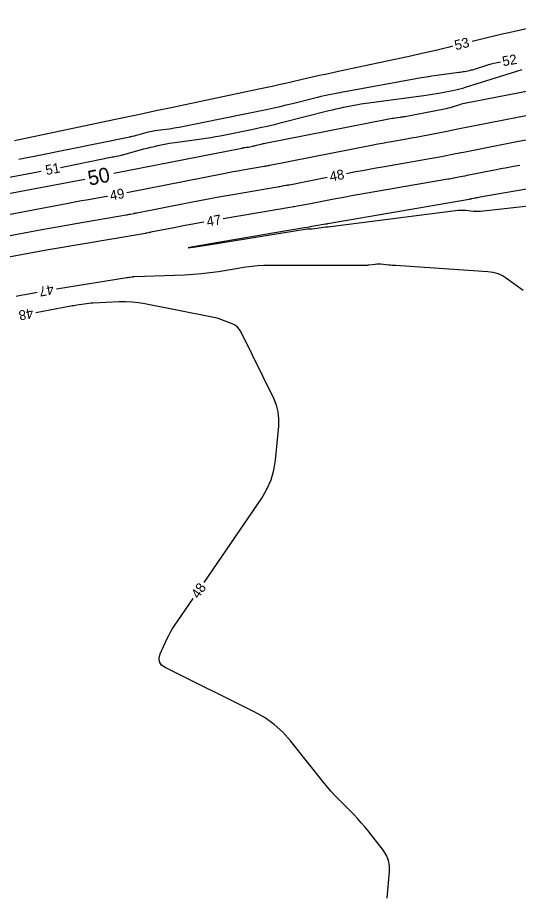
# Model space of a CAD drawing. Extents: x 2384780 to 2405861, y 547869 to 573706.
# Drawn here: x 2389696.3 to 2389798.2, y 552152.6 to 552331.2 of the extents above; entities that cross this region are included whole.
import ezdxf

# ---------------------------------------------------------------- set-up
doc = ezdxf.new("R2010")
doc.units = 0
doc.layers.add('Old_Level_60', color=7, linetype='Continuous')
doc.layers.add('Old_Level_61', color=7, linetype='Continuous')

msp = doc.modelspace()

# ---------------------------------------------------------------- linework, layer by layer
at = {"layer": 'Old_Level_60'}
for points in [[(2389788.7195, 552326.3875), (2389790.72825, 552326.88275), (2389792.092, 552327.21475), (2389793.45775, 552327.5385), (2389794.82525, 552327.854), (2389796.19475, 552328.1615), (2389802.73375, 552329.609), (2389802.86175, 552329.6385), (2389802.98925, 552329.6705), (2389803.116, 552329.705), (2389803.242, 552329.742), (2389803.653, 552329.8665), (2389803.741, 552329.893), (2389803.829, 552329.91975), (2389803.91725, 552329.94625), (2389804.00525, 552329.97275), (2389822.38525, 552335.50225)], [(2389695.63175, 552306.228), (2389717.13475, 552310.74375), (2389718.13325, 552310.9535), (2389719.13175, 552311.16325), (2389720.13025, 552311.37325), (2389721.12875, 552311.58325), (2389724.3905, 552312.2695), (2389725.0895, 552312.4165), (2389725.7885, 552312.5635), (2389726.4875, 552312.7105), (2389727.1865, 552312.85725), (2389745.33725, 552316.6695), (2389746.69775, 552316.95875), (2389748.05675, 552317.255), (2389749.414, 552317.558), (2389750.77, 552317.86775), (2389755.29625, 552318.91425), (2389756.1955, 552319.12), (2389757.096, 552319.3215), (2389757.99725, 552319.5185), (2389758.89925, 552319.7115), (2389761.848, 552320.3345), (2389762.47975, 552320.4685), (2389763.11125, 552320.60325), (2389763.74275, 552320.7385), (2389764.374, 552320.8745), (2389776.55475, 552323.5075), (2389778.513, 552323.93825), (2389780.468, 552324.383), (2389782.41975, 552324.842), (2389784.36825, 552325.31475), (2389784.83575, 552325.43)], [(2389696.557, 552302.4205), (2389697.1945, 552302.542), (2389698.23975, 552302.74475), (2389699.2845, 552302.95075), (2389700.32875, 552303.16025), (2389719.119, 552306.96375), (2389719.23475, 552306.987), (2389719.3505, 552307.01025), (2389719.4665, 552307.03325), (2389719.58225, 552307.056), (2389719.961, 552307.13), (2389720.042, 552307.14675), (2389720.1225, 552307.165), (2389720.20275, 552307.18475), (2389720.28275, 552307.206), (2389722.65775, 552307.86575), (2389723.1685, 552307.998), (2389723.683, 552308.11175), (2389724.20125, 552308.2075), (2389724.72325, 552308.285), (2389727.1065, 552308.5955), (2389727.6165, 552308.6665), (2389728.125, 552308.74625), (2389728.632, 552308.83525), (2389729.1375, 552308.933), (2389747.17025, 552312.5855), (2389748.43125, 552312.84875), (2389749.6885, 552313.12725), (2389750.9425, 552313.42075), (2389752.193, 552313.72925), (2389756.73425, 552314.87875), (2389757.37825, 552315.03775), (2389758.02425, 552315.1885), (2389758.672, 552315.3315), (2389759.3215, 552315.4665), (2389761.4465, 552315.89475), (2389761.902, 552315.9855), (2389762.358, 552316.074), (2389762.81425, 552316.16025), (2389763.271, 552316.2445), (2389777.28425, 552318.793), (2389778.3565, 552318.98125), (2389779.4305, 552319.157), (2389780.50675, 552319.32025), (2389781.585, 552319.4705), (2389786.02675, 552320.063), (2389786.3235, 552320.10475), (2389786.61975, 552320.151), (2389786.9155, 552320.20125), (2389787.21025, 552320.25575), (2389788.1725, 552320.44125), (2389788.37775, 552320.48375), (2389788.58175, 552320.53225), (2389788.7845, 552320.58625), (2389788.9855, 552320.64625), (2389791.93725, 552321.571), (2389792.5725, 552321.759), (2389793.2125, 552321.92625), (2389793.8575, 552322.0735), (2389794.5075, 552322.2), (2389794.515, 552322.2015)], [(2389705.03325, 552300.74125), (2389706.36075, 552301.00325), (2389708.0235, 552301.337), (2389715.2575, 552302.80125), (2389715.519, 552302.854), (2389715.78025, 552302.90625), (2389716.04175, 552302.958), (2389716.3035, 552303.0095), (2389717.15825, 552303.17675), (2389717.341, 552303.21425), (2389717.52275, 552303.2555), (2389717.704, 552303.3), (2389717.88425, 552303.34825), (2389721.932, 552304.4725), (2389722.6505, 552304.6645), (2389723.3725, 552304.84275), (2389724.0975, 552305.007), (2389724.826, 552305.15725), (2389727.21125, 552305.625), (2389727.723, 552305.72125), (2389728.23625, 552305.80925), (2389728.75075, 552305.88875), (2389729.2665, 552305.96025), (2389733.6935, 552306.537), (2389734.64075, 552306.669), (2389735.58525, 552306.81725), (2389736.527, 552306.9825), (2389737.46575, 552307.164), (2389744.1995, 552308.528), (2389745.6405, 552308.82875), (2389747.07775, 552309.147), (2389748.51075, 552309.4825), (2389749.94, 552309.835), (2389759.57275, 552312.2735), (2389760.32075, 552312.4575), (2389761.07075, 552312.6315), (2389761.82325, 552312.79525), (2389762.578, 552312.94875), (2389765.04725, 552313.43425), (2389765.577, 552313.534), (2389766.108, 552313.62575), (2389766.6405, 552313.70925), (2389767.1745, 552313.78475), (2389778.91225, 552315.35075), (2389779.76425, 552315.47075), (2389780.6145, 552315.60275), (2389781.4625, 552315.74725), (2389782.3085, 552315.904), (2389785.06875, 552316.43575), (2389785.65825, 552316.558), (2389786.2435, 552316.69675), (2389786.82475, 552316.85225), (2389787.4015, 552317.024), (2389798.94025, 552320.63875)], [(2389718.469, 552295.6285), (2389738.133, 552299.50175), (2389739.114, 552299.692), (2389740.09625, 552299.87575), (2389741.0795, 552300.05375), (2389742.064, 552300.2255), (2389746.4355, 552300.97425), (2389746.548, 552300.9935), (2389746.6605, 552301.01275), (2389746.773, 552301.03225), (2389746.88525, 552301.0515), (2389747.25275, 552301.11475), (2389747.33125, 552301.1285), (2389747.41, 552301.14275), (2389747.4885, 552301.1575), (2389747.56675, 552301.17275), (2389768.61725, 552305.32425), (2389769.55075, 552305.5055), (2389770.48525, 552305.68125), (2389771.4205, 552305.8515), (2389772.357, 552306.016), (2389775.418, 552306.545), (2389776.0735, 552306.66025), (2389776.72825, 552306.779), (2389777.3825, 552306.9015), (2389778.036, 552307.0275), (2389782.59025, 552307.91975), (2389783.566, 552308.11075), (2389784.542, 552308.302), (2389785.51775, 552308.49325), (2389786.4935, 552308.68425), (2389806.6455, 552312.63175)], [(2389763.19375, 552299.508), (2389764.68375, 552299.7975), (2389766.75, 552300.186), (2389768.81825, 552300.56225), (2389770.88875, 552300.92625), (2389778.95275, 552302.31975), (2389779.75425, 552302.4605), (2389780.555, 552302.60575), (2389781.355, 552302.7555), (2389782.15425, 552302.90975), (2389784.76325, 552303.421), (2389785.3225, 552303.5305), (2389785.8815, 552303.64), (2389786.44075, 552303.7495), (2389786.99975, 552303.859), (2389798.14025, 552306.04125), (2389800.11925, 552306.4235)], [(2389798.464, 552301.122), (2389797.16325, 552300.89275), (2389795.864, 552300.6565), (2389794.566, 552300.413), (2389793.2695, 552300.16275), (2389788.0725, 552299.14475), (2389787.64675, 552299.06125), (2389787.22125, 552298.978), (2389786.7955, 552298.8945), (2389786.37, 552298.81125), (2389784.97975, 552298.53875), (2389784.6815, 552298.48125), (2389784.38325, 552298.4255), (2389784.0845, 552298.37125), (2389783.7855, 552298.31875), (2389765.38975, 552295.14), (2389764.19925, 552294.9305), (2389763.01025, 552294.71425), (2389761.8225, 552294.491), (2389760.636, 552294.2605), (2389755.8475, 552293.31625), (2389755.47475, 552293.24375), (2389755.1015, 552293.17375), (2389754.72775, 552293.106), (2389754.35375, 552293.04025), (2389753.131, 552292.82975), (2389752.869, 552292.78475), (2389752.60675, 552292.73975), (2389752.34475, 552292.69475), (2389752.08275, 552292.64975), (2389738.11325, 552290.257)], [(2389687.06175, 552297.3345), (2389701.10525, 552299.9855)], [(2389691.52825, 552286.2815), (2389700.4715, 552287.96575), (2389702.3885, 552288.3225), (2389704.307, 552288.67125), (2389706.227, 552289.01225), (2389708.1485, 552289.345), (2389718.333, 552291.087), (2389718.5495, 552291.12475), (2389718.76575, 552291.164), (2389718.98175, 552291.2045), (2389719.1975, 552291.24625), (2389719.902, 552291.385), (2389720.053, 552291.41475), (2389720.20375, 552291.4445), (2389720.35475, 552291.47425), (2389720.50575, 552291.504), (2389731.17675, 552293.60575), (2389733.3, 552294.01725), (2389735.426, 552294.41525), (2389737.55425, 552294.80025), (2389739.68475, 552295.172), (2389749.14675, 552296.79275), (2389749.39025, 552296.8345), (2389749.63375, 552296.87625), (2389749.877, 552296.91825), (2389750.1205, 552296.96), (2389750.9155, 552297.097), (2389751.08575, 552297.12675), (2389751.25575, 552297.1575), (2389751.42575, 552297.1895), (2389751.5955, 552297.2225), (2389759.269, 552298.73575)], [(2389811.62175, 552298.342), (2389789.94775, 552294.5805), (2389789.78725, 552294.552), (2389789.627, 552294.523), (2389789.46675, 552294.493), (2389789.307, 552294.462), (2389788.66575, 552294.3365), (2389788.61325, 552294.32625), (2389788.56075, 552294.316), (2389788.50825, 552294.3055), (2389788.45575, 552294.29525), (2389788.2845, 552294.26175), (2389788.2475, 552294.25475), (2389788.21075, 552294.24775), (2389788.174, 552294.241), (2389788.137, 552294.2345), (2389759.367, 552289.263), (2389759.3185, 552289.2545), (2389759.27, 552289.24575), (2389759.22175, 552289.23675), (2389759.1735, 552289.22725), (2389759.016, 552289.19625), (2389758.982, 552289.18975), (2389758.94825, 552289.18325), (2389758.9145, 552289.17725), (2389758.8805, 552289.17125), (2389756.57025, 552288.7735), (2389756.07525, 552288.68825), (2389755.58, 552288.60325), (2389755.085, 552288.51825), (2389754.58975, 552288.43325), (2389735.11625, 552285.09775), (2389731.9875, 552284.556), (2389730.947, 552284.36025), (2389731.995, 552284.51075), (2389735.13125, 552285.00725)], [(2389686.472, 552289.69175), (2389706.23525, 552293.4135), (2389707.25725, 552293.60375), (2389708.27975, 552293.78975), (2389709.30325, 552293.9715), (2389710.32725, 552294.14875), (2389714.4585, 552294.8555), (2389714.54175, 552294.87)], [(2389735.13125, 552285.00725), (2389755.157, 552288.2145), (2389755.2565, 552288.2285), (2389755.356, 552288.23825), (2389755.456, 552288.24425), (2389755.55625, 552288.24625), (2389755.88425, 552288.24625), (2389755.95425, 552288.2475), (2389756.0245, 552288.25075), (2389756.09425, 552288.25625), (2389756.164, 552288.264), (2389758.47025, 552288.55825), (2389758.9645, 552288.62125), (2389759.45875, 552288.68425), (2389759.95275, 552288.74725), (2389760.447, 552288.81025), (2389785.38375, 552291.99), (2389785.88675, 552292.04), (2389786.39025, 552292.06125), (2389786.894, 552292.054), (2389787.398, 552292.01825), (2389789.04575, 552291.855), (2389789.39875, 552291.82925), (2389789.7515, 552291.82175), (2389790.1045, 552291.833), (2389790.45725, 552291.8625), (2389808.65675, 552293.86375)], [(2389734.17075, 552289.58175), (2389733.04025, 552289.388), (2389731.895, 552289.18825), (2389730.75075, 552288.98125), (2389729.608, 552288.76725), (2389728.4665, 552288.546), (2389723.358, 552287.53975), (2389723.25025, 552287.5185), (2389723.1425, 552287.49725), (2389723.0345, 552287.476), (2389722.92675, 552287.455), (2389722.57475, 552287.3855), (2389722.49925, 552287.371), (2389722.42375, 552287.35675), (2389722.348, 552287.343), (2389722.27225, 552287.33), (2389702.555, 552283.957), (2389701.443, 552283.7645), (2389700.33175, 552283.56725), (2389699.2215, 552283.36525), (2389698.112, 552283.15875), (2389694.48875, 552282.4765)], [(2389704.18075, 552276.02725), (2389718.491, 552278.32775), (2389718.648, 552278.353), (2389718.80525, 552278.3785), (2389718.9625, 552278.40375), (2389719.1195, 552278.42925), (2389719.63275, 552278.5125), (2389719.743, 552278.5285), (2389719.8535, 552278.54125), (2389719.96425, 552278.55025), (2389720.0755, 552278.556), (2389730.22675, 552278.91925), (2389731.96, 552279.008), (2389733.6885, 552279.15), (2389735.4115, 552279.345), (2389737.12925, 552279.593), (2389742.73275, 552280.4905), (2389743.93525, 552280.65875), (2389745.14175, 552280.779), (2389746.352, 552280.85125), (2389747.566, 552280.8755), (2389767.318, 552280.878), (2389767.356, 552280.8785), (2389767.39375, 552280.8805), (2389767.43175, 552280.8835), (2389767.4695, 552280.88775), (2389767.5925, 552280.90325), (2389767.619, 552280.90675), (2389767.64525, 552280.91), (2389767.67175, 552280.9135), (2389767.69825, 552280.91675), (2389769.041, 552281.088), (2389769.329, 552281.1165), (2389769.61725, 552281.12875), (2389769.9055, 552281.12475), (2389770.194, 552281.10425), (2389771.78625, 552280.94625), (2389772.1275, 552280.914), (2389772.469, 552280.8845), (2389772.811, 552280.85775), (2389773.153, 552280.83375), (2389791.95125, 552279.602), (2389792.97725, 552279.46425), (2389793.95325, 552279.18875), (2389794.87925, 552278.77525), (2389795.7555, 552278.22425), (2389799.1045, 552275.785)], [(2389695.9865, 552274.584), (2389696.891, 552274.7425), (2389697.79475, 552274.90575), (2389700.238, 552275.3535)], [(2389734.22575, 552216.38525), (2389745.93575, 552233.51925), (2389747.0095, 552235.317), (2389747.83475, 552237.2045), (2389748.41175, 552239.18225), (2389748.74025, 552241.25025), (2389749.408, 552248.15225), (2389749.45125, 552249.61325), (2389749.29475, 552251.0375), (2389748.9385, 552252.4255), (2389748.3825, 552253.777), (2389741.75325, 552267.25175), (2389741.42175, 552267.80025), (2389741.0095, 552268.261), (2389740.5165, 552268.634), (2389739.943, 552268.91975), (2389737.9375, 552269.70975), (2389737.50475, 552269.86925), (2389737.06625, 552270.0085), (2389736.622, 552270.128), (2389736.17175, 552270.2275), (2389722.1915, 552272.9875), (2389720.886, 552273.20525), (2389719.5745, 552273.344), (2389718.257, 552273.404), (2389716.93375, 552273.385), (2389711.6615, 552273.1525), (2389711.20325, 552273.12575), (2389710.7465, 552273.08575), (2389710.29125, 552273.0325), (2389709.837, 552272.96625), (2389708.356, 552272.72825), (2389708.03875, 552272.67625), (2389707.722, 552272.62275), (2389707.40525, 552272.56725), (2389707.089, 552272.51025), (2389699.95825, 552271.20325)], [(2389771.47025, 552152.17175), (2389771.9395, 552157.6515), (2389771.937, 552158.79525), (2389771.7285, 552159.87775), (2389771.31375, 552160.8995), (2389770.69275, 552161.86), (2389767.5755, 552165.864), (2389766.8955, 552166.7115), (2389766.19125, 552167.53775), (2389765.463, 552168.343), (2389764.71075, 552169.127), (2389761.3975, 552172.47925), (2389760.6975, 552173.20675), (2389760.01775, 552173.95175), (2389759.358, 552174.71475), (2389758.71825, 552175.4955), (2389751.7905, 552184.1825), (2389750.22475, 552185.9435), (2389748.49725, 552187.5035), (2389746.60725, 552188.86275), (2389744.55525, 552190.021), (2389726.306, 552199.07025), (2389725.547, 552199.59125), (2389725.12775, 552200.233), (2389725.04875, 552200.99525), (2389725.3095, 552201.87825), (2389726.7165, 552204.95975), (2389727.0315, 552205.6125), (2389727.37375, 552206.25), (2389727.74275, 552206.87225), (2389728.13875, 552207.479), (2389731.96875, 552213.08275)]]:
    msp.add_lwpolyline(points, dxfattribs=at)
at = {"layer": 'Old_Level_61'}
for points in [[(2389715.842, 552299.56125), (2389741.87275, 552304.66825), (2389742.008, 552304.69375), (2389742.14375, 552304.717), (2389742.27975, 552304.738), (2389742.416, 552304.75675), (2389742.86225, 552304.815), (2389742.9575, 552304.82825), (2389743.05275, 552304.84325), (2389743.14775, 552304.85975), (2389743.24225, 552304.87825), (2389744.1055, 552305.053), (2389744.29025, 552305.0915), (2389744.4745, 552305.13225), (2389744.65825, 552305.17525), (2389744.8415, 552305.2205), (2389745.79625, 552305.46225), (2389746.00125, 552305.51275), (2389746.20675, 552305.56025), (2389746.41275, 552305.60525), (2389746.6195, 552305.64725), (2389771.82225, 552310.60125), (2389772.1425, 552310.66175), (2389772.4635, 552310.717), (2389772.78525, 552310.7675), (2389773.108, 552310.81325), (2389774.16325, 552310.954), (2389774.389, 552310.98575), (2389774.6145, 552311.02075), (2389774.83925, 552311.059), (2389775.0635, 552311.1005), (2389783.09575, 552312.64825), (2389783.506, 552312.73325), (2389783.91325, 552312.83), (2389784.3175, 552312.938), (2389784.719, 552313.0575), (2389786.02575, 552313.46675), (2389786.30675, 552313.55075), (2389786.5895, 552313.62675), (2389786.8745, 552313.69475), (2389787.1615, 552313.75525), (2389809.2365, 552318.083)], [(2389682.85875, 552293.248), (2389709.96375, 552298.365)]]:
    msp.add_lwpolyline(points, dxfattribs=at)

# ---------------------------------------------------------------- texts
at = {"layer": 'Old_Level_60'}
for s, rotation, p in [('53', 13.8497444, (2389785.41925, 552324.544)), ('52', 10.1131139, (2389795.05525, 552321.282)), ('51', 10.890275, (2389702.1455, 552299.16325)), ('48', 11.1318194, (2389759.94875, 552297.85125)), ('49', 10.9327639, (2389715.243, 552293.9795)), ('47', 9.7197361, (2389734.89825, 552288.69175)), ('47', 189.6972278, (2389703.451, 552276.93175)), ('48', 190.3734806, (2389699.29, 552272.09725)), ('48', 55.6495639, (2389733.07425, 552212.92825))]:
    msp.add_text(s, height=2, rotation=rotation, dxfattribs=at).set_placement(p)
at = {"layer": 'Old_Level_61'}
msp.add_text('50', height=3, rotation=11.5019917, dxfattribs=at).set_placement((2389710.89275, 552296.99925))

doc.saveas('drawing.dxf')
